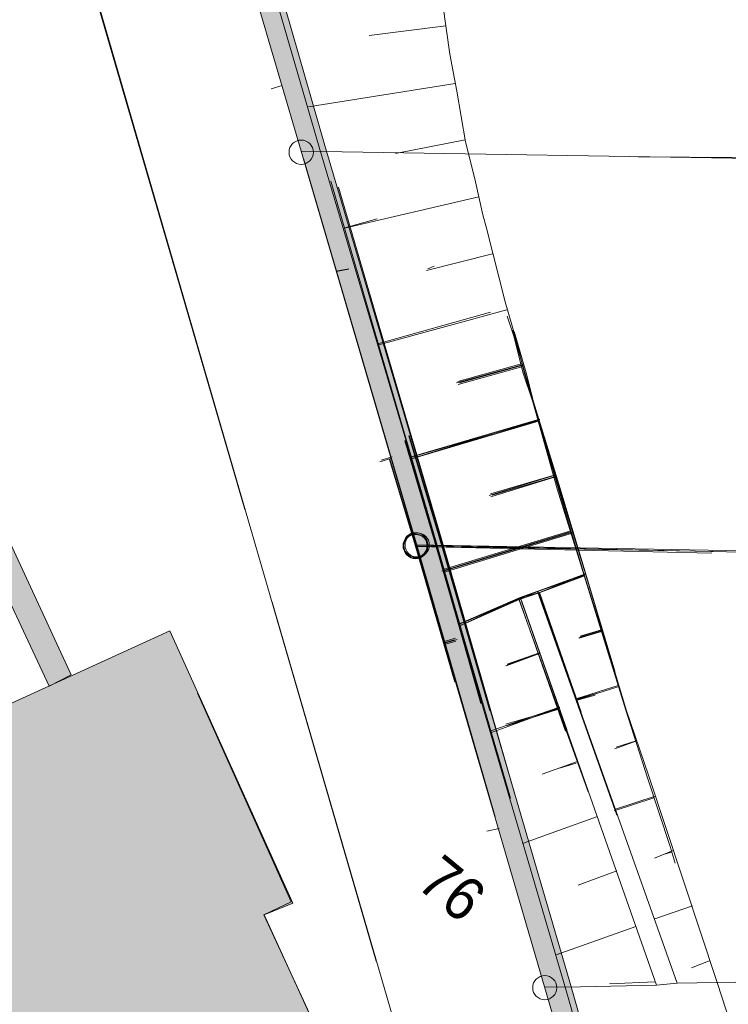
# Model space of a CAD drawing. Header units: metres. Extents: x -740 to 758, y -633 to 854.
# Tile 533 of 656: x 108 to 126, y -397 to -372. Entities that reach past the tile are written whole.
import ezdxf

# ---------------------------------------------------------------- set-up
doc = ezdxf.new("R2010")
doc.units = ezdxf.units.M
doc.header["$MEASUREMENT"] = 0
doc.layers.add('Grundkarte.LOVION', color=7, linetype='Continuous')
doc.layers.add('Grundkarte_Text.LOVION', color=7, linetype='Continuous')
doc.styles.add('ERSTELLTER_STIL_1', font='arial.ttf')

msp = doc.modelspace()

# ---------------------------------------------------------------- hatches: boundary and pattern name
at = {"layer": 'Grundkarte.LOVION', "linetype": 'Continuous', "lineweight": 18}
for color, points in [(9, [(108.211, -406.87), (115.739, -397.71), (114.35, -394.684), (115.088, -394.375), (111.919, -387.355), (105.807, -390.14), (103.028, -384.087), (104.106, -383.627), (102.446, -379.947), (101.256, -380.477), (97.97, -373.468), (106.816, -369.323), (105.919, -367.4), (95.377, -358.737), (93.599, -359.59), (91.746, -355.752), (90.074, -354.379), (85.269, -356.622), (87.092, -360.759), (78.651, -364.806), (78.253, -365.879), (79.075, -367.631), (76.904, -368.7), (78.995, -373.166), (81.199, -372.123), (86.437, -383.374), (86.018, -384.538), (90.353, -393.808), (91.517, -394.227), (92.566, -396.489), (88.956, -398.26), (83.398, -400.961), (82.155, -401.556), (70.81, -407.039), (70.533, -407.835), (73.138, -413.314), (74.366, -413.785), (74.928, -415.001), (75.945, -417.236), (76.583, -418.622), (76.734, -418.962), (76.878, -418.918), (77.819, -420.984), (78.343, -422.115), (79.532, -424.6), (81.218, -428.247), (81.71, -429.352), (82.835, -431.784), (83.202, -432.516), (83.689, -433.562), (85.271, -432.817), (85.865, -434.059), (92.521, -425.96), (90.511, -421.723), (91.499, -421.243), (88.949, -416.024), (91.896, -414.731), (92.476, -416.122), (93.012, -415.863), (94.143, -415.339), (94.71, -414.19), (95.9, -413.66), (96.235, -414.366), (97.817, -413.62), (98.215, -412.547), (99.706, -411.78), (100.176, -412.651), (102.717, -413.555), (107.392, -407.866), (107.192, -407.324)]), (254, [(112.021, -363.71), (112.861, -366.553), (113.581, -369.084), (115.31, -374.974), (118.288, -385.175), (119.313, -388.71), (120.213, -389.45), (118.92, -384.995), (115.916, -374.826), (114.214, -368.904), (113.494, -366.373), (112.654, -363.529)]), (254, [(116.267, -375.906), (115.367, -375.166), (118.296, -385.165), (120.309, -392.151), (120.811, -391.54), (118.928, -384.985)]), (254, [(107.154, -380.639), (105.407, -381.519), (108.807, -388.783), (109.37, -388.491), (106.262, -381.79), (107.419, -381.234)]), (254, [(118.088, -382.319), (117.586, -382.929), (118.246, -385.141), (119.271, -388.676), (120.171, -389.415), (118.878, -384.961)]), (254, [(118.096, -382.309), (117.594, -382.919), (118.254, -385.131), (121.586, -396.539), (123.276, -402.344), (124.694, -407.17), (127.59, -417.143), (128.196, -416.995), (125.3, -407.022), (123.877, -402.137), (122.218, -396.359), (118.886, -384.951)]), (9, [(115.046, -394.341), (112.628, -388.961), (91.233, -414.994), (91.854, -414.696), (92.466, -416.114), (93.002, -415.855), (94.101, -415.304), (94.668, -414.155), (95.89, -413.652), (96.225, -414.358), (97.807, -413.612), (98.173, -412.512), (99.696, -411.772), (100.134, -412.616), (105.302, -414.386), (109.506, -412.35), (107.49, -408.054), (107.182, -407.316), (110.15, -405.932), (110.394, -406.618), (118.162, -402.932), (114.34, -394.676)])]:
    msp.add_hatch(color=color, dxfattribs=at).paths.add_polyline_path(points)

# ---------------------------------------------------------------- linework, layer by layer
at = {"layer": 'Grundkarte.LOVION', "color": 8, "linetype": 'Continuous', "lineweight": 18}
for points in [[(47.934, -330.045), (49.728, -316.659), (65.711, -314.771), (68.893, -314.371), (69.42, -314.319), (92.667, -311.455), (113.849, -384.22), (92.667, -311.455), (96.402, -310.056), (108.268, -350.717), (110.462, -358.335), (113.581, -369.084), (115.31, -374.974), (118.288, -385.175), (119.313, -388.71)], [(112.021, -363.71), (112.835, -366.586), (113.581, -369.084), (115.31, -374.974), (118.288, -385.175), (119.313, -388.71)], [(125.9, -385.347), (118.288, -385.175), (115.31, -374.974), (128.01, -375.18), (132.33, -375.231), (134.168, -375.288), (132.33, -375.231), (128.01, -375.18), (115.31, -374.974), (113.581, -369.084), (124.095, -365.071), (128.085, -365.065), (129.267, -365.068), (137.928, -365.078), (142.514, -365.132)], [(132.246, -365.092), (137.918, -365.07), (142.531, -365.092), (143.773, -375.374), (141.85, -375.355), (140.843, -375.335), (132.288, -375.196), (127.968, -375.146), (124.004, -375.12), (127.968, -375.146), (132.288, -375.196), (140.843, -375.335), (141.85, -375.355), (143.773, -375.374), (145.254, -385.692), (141.701, -385.626), (133.114, -385.46), (131.899, -385.431), (118.246, -385.141), (117.586, -382.929)], [(105.919, -367.4), (106.816, -369.323), (97.97, -373.468), (101.256, -380.477), (102.446, -379.947), (104.106, -383.627), (103.028, -384.087), (105.807, -390.14), (111.919, -387.355), (115.088, -394.375), (114.35, -394.684), (115.739, -397.71)], [(117.245, -395.879), (109.936, -370.702)], [(109.936, -370.702), (117.245, -395.879)], [(114.532, -373.365), (114.819, -373.278)], [(115.367, -375.166), (118.296, -385.165), (120.309, -392.151)], [(116.524, -378.018), (116.205, -378.078)], [(116.532, -378.008), (116.213, -378.069)], [(117.335, -382.992), (117.622, -382.905)], [(117.37, -382.95), (117.657, -382.863)], [(117.586, -382.929), (118.246, -385.141), (119.271, -388.676)], [(117.586, -382.929), (118.246, -385.141), (119.271, -388.676)], [(117.594, -382.919), (118.254, -385.131), (121.586, -396.539), (123.276, -402.344), (124.694, -407.17), (127.59, -417.143), (128.714, -421.082)], [(118.254, -385.131), (127.699, -385.301), (118.254, -385.131), (117.594, -382.919), (118.254, -385.131), (121.586, -396.539), (123.276, -402.344)], [(119.271, -388.676), (118.246, -385.141), (131.899, -385.431), (133.114, -385.46), (141.701, -385.626), (145.254, -385.692), (146.152, -390.038), (147.471, -395.968), (135.675, -396.234), (129.422, -396.373), (128.623, -396.362)], [(140.779, -396.051), (135.709, -396.192), (129.43, -396.363), (126.038, -396.428), (125.005, -396.441), (124.478, -396.492), (122.118, -396.546), (121.586, -396.539), (118.254, -385.131)], [(119.313, -388.71), (118.288, -385.175), (125.9, -385.347)], [(134.551, -455.388), (114.557, -386.615), (134.551, -455.388)], [(119.253, -387.584), (118.966, -387.671)], [(119.287, -387.542), (119, -387.629)], [(119.295, -387.618), (119.008, -387.706)], [(119.329, -387.576), (119.042, -387.664)], [(112.628, -388.961), (115.046, -394.341), (114.34, -394.676), (118.162, -402.932), (110.394, -406.618), (110.15, -405.932), (107.182, -407.316), (107.49, -408.054), (109.506, -412.35), (105.302, -414.386), (100.134, -412.616), (99.696, -411.772), (98.173, -412.512), (97.807, -413.612), (96.225, -414.358), (95.89, -413.652), (94.668, -414.155), (94.101, -415.304), (93.002, -415.855), (92.466, -416.114), (91.854, -414.696), (91.233, -414.994)], [(120.099, -392.517), (120.418, -392.456)], [(149.392, -403.13), (150.281, -406.176), (145.925, -406.366), (137.357, -406.701), (136.09, -406.736), (124.694, -407.17), (123.276, -402.344), (121.586, -396.539), (122.118, -396.546), (124.478, -396.492), (125.005, -396.441), (126.038, -396.428), (129.43, -396.363), (135.709, -396.192), (140.779, -396.051)]]:
    msp.add_lwpolyline(points, dxfattribs=at)
at = {"layer": 'Grundkarte.LOVION', "color": 253, "linetype": 'Continuous', "lineweight": 18}
for points in [[(70.688, -348.746), (70.781, -347.585), (69.303, -340.931), (70.418, -339.64), (65.558, -317.446), (65.711, -314.771), (68.893, -314.371), (69.42, -314.319), (92.667, -311.455), (96.402, -310.056), (108.268, -350.717), (110.462, -358.335), (113.581, -369.084), (115.31, -374.974), (118.288, -385.175), (119.313, -388.71)], [(119.313, -388.71), (118.288, -385.175), (115.31, -374.974), (113.581, -369.084), (110.462, -358.335), (108.268, -350.717), (96.402, -310.056)], [(115.367, -375.166), (118.296, -385.165), (120.309, -392.151)], [(120.309, -392.151), (118.296, -385.165), (115.367, -375.166)], [(117.586, -382.929), (118.246, -385.141), (119.271, -388.676)], [(119.271, -388.676), (118.246, -385.141), (117.586, -382.929)], [(117.594, -382.919), (118.254, -385.131), (121.586, -396.539), (123.276, -402.344)], [(123.276, -402.344), (121.586, -396.539), (118.254, -385.131), (117.594, -382.919)]]:
    msp.add_lwpolyline(points, dxfattribs=at)
at = {"layer": 'Grundkarte.LOVION', "color": 7, "linetype": 'Continuous', "lineweight": 13}
for points in [[(116.688, -348.86), (113.542, -349.936), (110.167, -351.093), (109.161, -351.989), (109.914, -354.546), (110.951, -358.199), (112.478, -363.547), (114.038, -368.921), (115.773, -374.87), (118.777, -385.039), (119.404, -387.224), (120.933, -386.542), (122.123, -389.943)], [(119.313, -388.71), (118.288, -385.175), (115.31, -374.974), (113.581, -369.084), (112.861, -366.553), (112.021, -363.71), (112.654, -363.529), (113.494, -366.373), (114.214, -368.904), (115.916, -374.826), (118.92, -384.995), (120.213, -389.45)], [(123.391, -388.4), (122.618, -385.934), (121.958, -383.723), (121.293, -381.453), (121.075, -380.735), (120.834, -379.783), (120.567, -378.864), (120.085, -376.96), (119.992, -376.615), (119.784, -375.689), (119.543, -374.737), (119.326, -373.429), (119.144, -372.471), (118.959, -371.189)], [(119.043, -371.742), (117.058, -371.995)], [(119.277, -373.226), (115.494, -373.833)], [(119.537, -374.679), (117.739, -375.032)], [(120.309, -392.151), (118.296, -385.165), (115.367, -375.166)], [(116.074, -375.747), (118.785, -385.029), (119.412, -387.214), (120.968, -386.5), (122.158, -389.901)], [(116.267, -375.906), (118.928, -384.985), (120.811, -391.54)], [(119.888, -376.152), (116.421, -376.964)], [(117.264, -376.725), (116.429, -376.954)], [(120.239, -377.625), (118.537, -378.057)], [(118.742, -377.94), (118.572, -378.015)], [(120.616, -379.066), (117.277, -379.983)], [(120.188, -379.128), (117.312, -379.941)], [(120.624, -379.233), (120.792, -379.749), (121.033, -380.701), (121.283, -381.445), (121.916, -383.688), (122.608, -385.926), (123.686, -389.397), (124.241, -391.145), (124.829, -392.92), (124.959, -393.351)], [(120.757, -379.595), (120.8, -379.739), (121.068, -380.659), (121.291, -381.435), (121.951, -383.646), (122.642, -385.884), (123.694, -389.387), (124.276, -391.103), (126.038, -396.428), (125.005, -396.441), (121.415, -386.329), (122.642, -385.884), (121.415, -386.329), (120.958, -386.492), (119.37, -387.179), (122.118, -396.546), (124.478, -396.492), (125.005, -396.441)], [(120.799, -379.63), (120.842, -379.774), (121.11, -380.693), (121.301, -381.443), (121.993, -383.681), (122.652, -385.892), (123.399, -388.39)], [(120.984, -380.499), (119.314, -380.957)], [(121.018, -380.457), (119.349, -380.915)], [(121.026, -380.533), (119.356, -380.992)], [(121.06, -380.491), (119.391, -380.95)], [(121.42, -381.934), (118.113, -382.878)], [(121.454, -381.892), (118.121, -382.868)], [(121.429, -381.942), (118.155, -382.912)], [(121.464, -381.9), (118.163, -382.902)], [(118.096, -382.309), (118.886, -384.951), (122.218, -396.359), (123.877, -402.137), (125.3, -407.022), (128.196, -416.995), (127.59, -417.143), (124.694, -407.17), (123.276, -402.344), (121.586, -396.539), (118.254, -385.131), (117.594, -382.919)], [(118.088, -382.319), (118.878, -384.961), (120.171, -389.415)], [(117.982, -382.447), (118.735, -385.004), (119.362, -387.189), (120.924, -386.534), (122.71, -391.502)], [(125.005, -396.441), (126.038, -396.428), (126.5, -397.831), (127.012, -399.437), (128.282, -403.657), (128.761, -405.236), (129.36, -407.128), (130.017, -409.014), (130.707, -410.927), (131.39, -412.782), (132.869, -416.42), (127.954, -416.635), (125.157, -407.066), (122.118, -396.546), (124.478, -396.492), (120.958, -386.492), (119.37, -387.179), (118.743, -384.994), (117.99, -382.437)], [(119.271, -388.676), (118.246, -385.141), (117.586, -382.929)], [(121.823, -383.343), (120.16, -383.86)], [(121.831, -383.333), (120.194, -383.818)], [(121.865, -383.377), (120.202, -383.894)], [(121.873, -383.367), (120.236, -383.852)], [(122.233, -384.81), (118.932, -385.812)], [(122.267, -384.768), (118.966, -385.77)], [(122.275, -384.844), (118.974, -385.847)], [(122.309, -384.802), (119.008, -385.805)], [(122.527, -389.451), (121.457, -386.364), (122.652, -385.892), (121.457, -386.364), (120.968, -386.5), (119.412, -387.214), (120.705, -391.668)], [(123.449, -392.109), (121.407, -386.339), (122.608, -385.926), (121.407, -386.339), (120.924, -386.534), (119.362, -387.189), (119.946, -389.23)], [(122.519, -389.461), (121.449, -386.373), (122.618, -385.934), (121.449, -386.373), (120.933, -386.542), (119.404, -387.224), (119.988, -389.265)], [(123.044, -387.361), (122.47, -387.535)], [(123.054, -387.369), (122.48, -387.544)], [(123.078, -387.319), (122.504, -387.493)], [(123.088, -387.327), (122.514, -387.502)], [(121.444, -387.931), (120.589, -388.251)], [(121.453, -387.921), (120.624, -388.209)], [(121.462, -387.929), (120.633, -388.217)], [(121.454, -387.939), (120.599, -388.259)], [(123.48, -388.796), (122.39, -389.139)], [(123.514, -388.754), (122.425, -389.097)], [(122.889, -389.011), (122.4, -389.147)], [(122.924, -388.969), (122.434, -389.105)], [(121.973, -389.319), (120.172, -389.938)], [(121.983, -389.327), (120.214, -389.973)], [(121.939, -389.361), (120.589, -389.759)], [(121.949, -389.369), (120.631, -389.793)], [(123.942, -390.199), (123.4, -390.4)], [(123.95, -390.189), (123.435, -390.358)], [(122.436, -390.722), (121.522, -391.047)], [(122.401, -390.764), (121.971, -390.894)], [(124.41, -391.661), (123.379, -391.998)], [(124.445, -391.619), (123.413, -391.956)], [(122.93, -392.151), (121.017, -392.841)], [(124.907, -393.022), (124.423, -393.217)], [(124.872, -393.064), (124.67, -393.113)], [(123.451, -393.548), (122.452, -393.912)], [(125.401, -394.451), (124.429, -394.783)], [(123.945, -394.978), (121.889, -395.711)], [(125.864, -395.854), (125.38, -396.049)], [(124.44, -396.407), (123.263, -396.463)]]:
    msp.add_lwpolyline(points, dxfattribs=at)
at = {"layer": 'Grundkarte.LOVION', "color": 8, "linetype": 'Continuous', "lineweight": 18}
msp.add_lwpolyline([(118.296, -385.165), (125.935, -385.305), (118.296, -385.165), (115.367, -375.166), (118.296, -385.165), (120.309, -392.151)], close=True, dxfattribs=at)
at = {"layer": 'Grundkarte.LOVION', "color": 7, "linetype": 'Continuous', "lineweight": 13}
msp.add_lwpolyline([(107.154, -380.639), (107.419, -381.234), (106.262, -381.79), (109.37, -388.491), (108.807, -388.783), (105.407, -381.519)], close=True, dxfattribs=at)
at = {"layer": 'Grundkarte.LOVION', "color": 9, "linetype": 'Continuous', "lineweight": 18}
for centre, radius in [((115.306, -375.003), 0.314), ((118.247, -385.16), 0.312), ((118.258, -385.133), 0.313), ((118.26, -385.178), 0.313), ((118.3, -385.136), 0.313), ((121.592, -396.559), 0.311)]:
    msp.add_circle(centre, radius, dxfattribs=at)

# ---------------------------------------------------------------- texts
at = {"layer": 'Grundkarte_Text.LOVION', "color": 7, "linetype": 'Continuous', "lineweight": 13, "insert": (118.234, -393.951), "char_height": 1.12434, "attachment_point": 7, "rotation": 320.5841, "style": 'ERSTELLTER_STIL_1'}
msp.add_mtext('{\\A1;\\W0.89445x;76}', dxfattribs=at)

doc.saveas('drawing.dxf')
